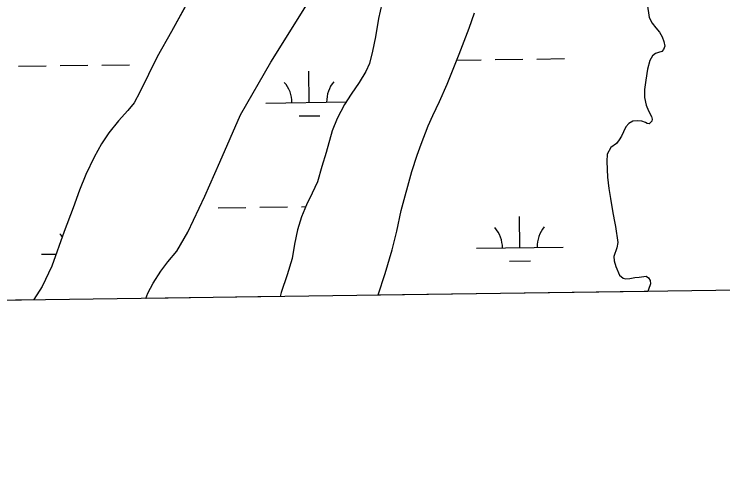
# Model space of a CAD drawing. Extents: x 3767014 to 3805179, y 361544 to 387384.
# Drawn here: x 3786662 to 3787479, y 366965 to 367509 of the extents above; entities that cross this region are included whole.
import ezdxf

# ---------------------------------------------------------------- set-up
doc = ezdxf.new("R2010")
doc.units = 0
for name, color, linetype in [('V-GRID-FRAM', 7, 'Continuous'), ('V-RIVR-EDGE', 7, 'Continuous'), ('V-TOPO-SHOR', 7, 'Continuous'), ('V-WETL-SWMP', 7, 'Continuous')]:
    doc.layers.add(name, color=color, linetype=linetype)

msp = doc.modelspace()

# ---------------------------------------------------------------- linework, layer by layer
at = {"layer": 'V-GRID-FRAM'}
msp.add_lwpolyline([(3771006.872, 385146.094), (3802799.803, 385587.734), (3803060.286, 367407.215), (3771251.489, 366965.353), (3771006.872, 385146.094)], dxfattribs=at)
at = {"layer": 'V-RIVR-EDGE'}
msp.add_spline([(3785266.865, 377529.211), (3785342.8, 377494.248), (3785391.258, 377467.439), (3785439.72, 377442.249), (3785475.246, 377418.707), (3785525.316, 377389.469), (3785575.383, 377359.422), (3785621.413, 377331.811), (3785722.351, 377269.288), (3785796.661, 377231.094), (3785852.385, 377199.415), (3785928.324, 377166.069), (3785964.678, 377149.804), (3786028.506, 377124.576), (3786060.018, 377113.175), (3786092.316, 377092.068), (3786117.34, 377073.405), (3786135.083, 377053.143), (3786154.458, 377039.347), (3786176.258, 377024.735), (3786206.946, 377006.867), (3786256.211, 376979.248), (3786328.098, 376942.677), (3786374.949, 376919.917), (3786491.265, 376862.208), (3786553.467, 376833.749), (3786619.713, 376805.279), (3786729.589, 376759.718), (3786796.656, 376736.099), (3786845.136, 376718.187), (3786867.767, 376712.469), (3787003.51, 376661.992), (3787089.16, 376631.048), (3787163.496, 376603.367), (3787230.559, 376578.13), (3787257.223, 376568.359), (3787300.044, 376551.27), (3787354.992, 376532.533), (3787409.127, 376512.181), (3787544.074, 376466.558), (3787612.756, 376442.126), (3787657.197, 376425.841), (3787730.724, 376398.162), (3787781.63, 376380.244), (3787834.96, 376361.511), (3787891.524, 376341.961), (3787940, 376322.432), (3787998.976, 376297.215), (3788050.697, 376281.721), (3788117.768, 376259.719), (3788176.757, 376240.164), (3788221.198, 376223.879), (3788259.981, 376209.226), (3788406.252, 376164.383), (3788541.215, 376125.23), (3788606.67, 376104.041), (3788679.39, 376077.173), (3788748.889, 376055.974), (3788871.693, 376005.528), (3788969.454, 375966.467), (3789047.013, 375933.926), (3789119.723, 375903.014), (3789155.253, 375881.09), (3789182.716, 375867.274), (3789214.225, 375854.256), (3789257.04, 375834.74), (3789281.286, 375828.21), (3789303.105, 375821.686), (3789328.955, 375809.491), (3789367.724, 375789.177), (3789414.577, 375767.225), (3789468.708, 375745.255), (3789509.105, 375728.981), (3789555.157, 375710.266), (3789585.849, 375694.015), (3789620.578, 375675.328), (3789681.97, 375646.062), (3789753.859, 375610.3), (3789792.633, 375591.603), (3789842.712, 375566.408), (3789897.64, 375539.584), (3789938.019, 375516.03), (3789968.727, 375506.25), (3790004.289, 375497.265), (3790030.972, 375494.773), (3790047.128, 375487.455), (3790077.007, 375469.589), (3790124.633, 375433.077), (3790192.442, 375382.768), (3790252.165, 375332.478), (3790290.91, 375302.459), (3790337.741, 375271.611), (3790406.357, 375220.491), (3790469.329, 375175.855), (3790570.248, 375106.054), (3790647.751, 375050.868), (3790691.367, 375028.115), (3790744.667, 374997.251), (3790806.838, 374955.852), (3790873.863, 374915.249), (3790932, 374877.903), (3791002.231, 374825.97), (3791052.265, 374782.175), (3791082.927, 374753.793), (3791131.331, 374705.149), (3791170.05, 374664.616), (3791192.631, 374638.681), (3791220.891, 374620.01), (3791288.67, 374557.569), (3791322.577, 374533.223), (3791362.944, 374504.817), (3791396.042, 374480.473), (3791434.785, 374449.645), (3791482.407, 374411.517), (3791534.052, 374365.291), (3791646.192, 374254.216), (3791707.514, 374196.644), (3791738.968, 374161.791), (3791773.65, 374123.694), (3791803.497, 374092.888), (3791829.321, 374070.18), (3791830.912, 374059.662), (3791837.316, 374032.958), (3791849.409, 374017.562), (3791884.123, 373992.405), (3791930.977, 373971.262), (3791954.393, 373955.838), (3791993.134, 373924.202), (3792026.979, 373874.785), (3792047.912, 373836.722), (3792063.186, 373799.482), (3792086.509, 373746.857), (3792112.249, 373690.181), (3792141.261, 373648.864), (3792158.993, 373624.558), (3792177.552, 373607.528), (3792214.702, 373586.409), (3792255.083, 373563.665), (3792301.119, 373538.48), (3792346.34, 373510.871), (3792382.671, 373485.71), (3792422.225, 373455.689), (3792479.537, 373411.875), (3792548.144, 373356.711), (3792619.168, 373298.307), (3792672.431, 373252.077), (3792709.534, 373212.357), (3792750.656, 373162.113), (3792839.385, 373068.08), (3792888.572, 373008.92), (3792945.027, 372945.699), (3792999.062, 372884.91), (3793053.898, 372820.884), (3793149.89, 372720.363), (3793208.761, 372653.092), (3793261.195, 372598.777), (3793315.232, 372538.796), (3793358.792, 372493.399), (3793409.592, 372432.618), (3793462.809, 372367.787), (3793498.283, 372323.219), (3793536.997, 372280.26), (3793578.124, 372232.443), (3793604.724, 372196.792), (3793668.438, 372125.466), (3793703.128, 372090.604), (3793760.41, 372034.66), (3793806.384, 371984.404), (3793839.438, 371942.268), (3793939.427, 371823.136), (3793981.333, 371763.186), (3794029.674, 371688.662), (3794050.609, 371651.408), (3794073.177, 371620.62), (3794178.796, 371488.535), (3794237.625, 371404.28), (3794268.243, 371358.106), (3794301.293, 371314.353), (3794332.724, 371269.794), (3794395.613, 371192), (3794429.476, 371149.862), (3794472.201, 371093.953), (3794523.788, 371024.274), (3794601.175, 370922.181), (3794640.679, 370871.942), (3794687.421, 370805.509), (3794733.389, 370752.828), (3794829.339, 370635.323), (3794895.463, 370557.521), (3794959.948, 370470.826), (3795013.158, 370403.569), (3795070.394, 370329.023), (3795159.854, 370203.448), (3795225.98, 370126.454), (3795296.13, 370041.363), (3795379.18, 369940.065), (3795459.001, 369841.201), (3795508.163, 369772.337), (3795554.103, 369708.333), (3795661.315, 369566.538), (3795715.338, 369500.897), (3795762.105, 369444.169), (3795798.366, 369390.703), (3795915.247, 369234.327), (3795963.601, 369165.465), (3796028.082, 369077.153), (3796043.387, 369052.853), (3796054.672, 369037.459), (3796077.242, 369007.48), (3796148.213, 368927.239), (3796183.677, 368878.627), (3796226.382, 368814.631), (3796275.531, 368740.105), (3796314.222, 368688.25), (3796353.714, 368633.158), (3796401.268, 368567.533), (3796456.873, 368487.33), (3796513.292, 368409.551), (3796545.533, 368365.8), (3796626.113, 368246.716), (3796670.449, 368188.377), (3796704.298, 368140.578), (3796751.041, 368074.145), (3796787.308, 368023.105), (3796838.907, 367958.278), (3796844.528, 367942.09), (3796845.295, 367925.104), (3796846.094, 367921.059), (3796852.559, 367919.425), (3796863.071, 367918.59), (3796875.166, 367904.003), (3796903.398, 367874.01), (3796931.629, 367844.017), (3796952.579, 367812.424), (3796982.392, 367767.87), (3797007.371, 367730.606), (3797037.194, 367690.095), (3797062.185, 367657.684), (3797075.869, 367631.77), (3797095.223, 367609.078), (3797126.665, 367569.372), (3797156.484, 367527.244), (3797212.099, 367451.085), (3797254.808, 367388.706), (3797302.183, 367327.228)], degree=3, dxfattribs=at)
at = {"layer": 'V-TOPO-SHOR'}
for points in [[(3786813.559, 367181.529), (3786815.936, 367187.455), (3786822.031, 367199.092), (3786830.917, 367212.959), (3786839.293, 367223.573), (3786849.298, 367235.994), (3786862.211, 367257.718), (3786881.9, 367299.343), (3786899.189, 367338.749), (3786922.885, 367393.039), (3786958.104, 367453.799), (3786991.534, 367507.547), (3787029.583, 367568.966)], [(3786865.106, 367529.258), (3786843.512, 367489.256), (3786826.85, 367460.273), (3786806.749, 367419.424), (3786800.181, 367407.086), (3786793.035, 367398.27), (3786782.33, 367386.42), (3786770.89, 367372.59), (3786762.469, 367359.812), (3786754.013, 367344.387), (3786744.397, 367324.218), (3786737.088, 367306.167), (3786729.732, 367285.957), (3786719.606, 367258.608), (3786705.381, 367218.492), (3786694.08, 367195.043), (3786684.53, 367180.178), (3786684.292, 367179.733)], [(3787086.041, 367521.17), (3787082.135, 367504.385), (3787078.635, 367483.09), (3787075.11, 367466.802), (3787071.829, 367452.583), (3787067.351, 367443.146), (3787059.806, 367430.587), (3787050.516, 367417.103), (3787042.766, 367404.934), (3787034.615, 367389.121), (3787028.588, 367374.736), (3787021.74, 367349.925), (3787016.742, 367333.6), (3787011.586, 367315.801), (3787005.722, 367302.696), (3786999.078, 367289.474), (3786993.336, 367275.584), (3786988.505, 367260.443), (3786985.277, 367244.066), (3786982.44, 367227.698), (3786976.827, 367208.512), (3786969.962, 367188.313), (3786968.561, 367183.682)], [(3787392.065, 367521.031), (3787394.215, 367505.573), (3787397.916, 367498.792), (3787402.072, 367493.592), (3787406.127, 367488.39), (3787409.199, 367483.264), (3787411.296, 367477.914), (3787412.414, 367472.346), (3787411.04, 367468.383), (3787408.934, 367466.171), (3787405.234, 367464.904), (3787401.527, 367463.929), (3787398.354, 367461.199), (3787395.051, 367455.814), (3787392.45, 367445.835), (3787390.408, 367433.119), (3787388.811, 367422.278), (3787388.839, 367413.148), (3787390.726, 367404.358), (3787393.638, 367397.754), (3787397.042, 367391.161), (3787397.806, 367388.04), (3787397.269, 367385.865), (3787394.404, 367382.654), (3787392.229, 367383.287), (3787389.947, 367384.212), (3787385.882, 367385.781), (3787381.45, 367386.359), (3787375.376, 367385.816), (3787370.924, 367383.252), (3787367.288, 367379.332), (3787364.784, 367373.479), (3787362.355, 367368.41), (3787359.803, 367364.42), (3787356.573, 367360.019), (3787350.104, 367355.639), (3787345.975, 367347.879), (3787345.493, 367339.521), (3787346.139, 367321.374), (3787347.736, 367308.354), (3787349.889, 367296.724), (3787352.203, 367282.545)], [(3787081.548, 367185.251), (3787081.746, 367185.734), (3787089.973, 367210.384), (3787097.941, 367237.582), (3787103.1, 367259.211), (3787108.315, 367282.707), (3787120.553, 367327.78), (3787126.566, 367346.683), (3787131.26, 367359.366), (3787139.284, 367380.378), (3787144.972, 367392.595), (3787152.627, 367408.592), (3787161.462, 367428.543), (3787175.329, 367463.349), (3787186.667, 367493.281), (3787192.709, 367511.004)], [(3787352.203, 367282.545), (3787353.831, 367272.277), (3787355.502, 367264.265), (3787358.117, 367245.774), (3787357.089, 367239.761), (3787353.698, 367229.957), (3787354.019, 367224.857), (3787356.051, 367218.232), (3787360.317, 367208.42), (3787364.237, 367204.787), (3787367.593, 367203.986), (3787372.101, 367204.392), (3787377.77, 367205.416), (3787382.761, 367206.128), (3787390.883, 367207.114), (3787393.781, 367205.125), (3787395.424, 367202.219), (3787395.719, 367198.201), (3787393.718, 367191.77), (3787392.748, 367189.574)]]:
    msp.add_lwpolyline(points, dxfattribs=at)
at = {"layer": 'V-WETL-SWMP'}
for p, q in [((3786991.533, 367507.546), (3787029.584, 367568.966)), ((3786865.106, 367529.258), (3786843.512, 367489.256)), ((3787086.041, 367521.171), (3787082.136, 367504.384)), ((3787392.066, 367521.032), (3787394.215, 367505.573)), ((3787186.667, 367493.28), (3787192.709, 367511.004)), ((3786958.104, 367453.8), (3786991.533, 367507.546)), ((3787082.136, 367504.384), (3787078.636, 367483.09)), ((3787394.215, 367505.573), (3787397.917, 367498.791)), ((3787175.329, 367463.349), (3787186.667, 367493.28)), ((3787397.917, 367498.791), (3787402.071, 367493.592)), ((3787402.071, 367493.592), (3787406.127, 367488.39)), ((3786843.512, 367489.256), (3786826.85, 367460.273)), ((3787406.127, 367488.39), (3787409.199, 367483.263)), ((3787078.636, 367483.09), (3787075.111, 367466.803)), ((3787409.199, 367483.263), (3787411.295, 367477.914)), ((3787411.295, 367477.914), (3787412.414, 367472.346)), ((3787411.039, 367468.384), (3787408.934, 367466.172)), ((3787412.414, 367472.346), (3787411.039, 367468.384)), ((3786826.85, 367460.273), (3786806.749, 367419.424)), ((3787075.111, 367466.803), (3787071.829, 367452.583)), ((3787161.462, 367428.544), (3787175.329, 367463.349)), ((3787398.355, 367461.198), (3787395.051, 367455.815)), ((3787401.527, 367463.928), (3787398.355, 367461.198)), ((3787405.234, 367464.903), (3787401.527, 367463.928)), ((3787408.934, 367466.172), (3787405.234, 367464.903)), ((3786922.884, 367393.039), (3786958.104, 367453.8)), ((3787071.829, 367452.583), (3787067.35, 367443.145)), ((3787172.513, 367456.28), (3787200.732, 367456.672)), ((3787216.731, 367456.895), (3787248.727, 367457.339)), ((3787264.726, 367457.561), (3787296.723, 367458.006)), ((3787395.051, 367455.815), (3787392.451, 367445.834)), ((3786666.876, 367449.256), (3786698.873, 367449.701)), ((3786714.871, 367449.923), (3786746.868, 367450.368)), ((3786762.866, 367450.59), (3786794.863, 367451.034)), ((3787002.332, 367407.482), (3787001.832, 367443.478)), ((3787392.451, 367445.834), (3787390.408, 367433.118)), ((3787067.35, 367443.145), (3787059.805, 367430.588)), ((3787059.805, 367430.588), (3787050.516, 367417.104)), ((3787152.627, 367408.591), (3787161.462, 367428.544)), ((3787390.408, 367433.118), (3787388.81, 367422.279)), ((3786806.749, 367419.424), (3786800.181, 367407.087)), ((3787388.81, 367422.279), (3787388.84, 367413.148)), ((3787050.516, 367417.104), (3787042.766, 367404.934)), ((3787388.84, 367413.148), (3787390.726, 367404.359)), ((3786800.181, 367407.087), (3786793.035, 367398.27)), ((3786952.337, 367406.787), (3787044.764, 367408.071)), ((3787042.766, 367404.934), (3787034.615, 367389.122)), ((3787144.971, 367392.595), (3787152.627, 367408.591)), ((3787390.726, 367404.359), (3787393.638, 367397.754)), ((3786793.035, 367398.27), (3786782.331, 367386.42)), ((3787393.638, 367397.754), (3787397.041, 367391.162)), ((3786782.331, 367386.42), (3786770.891, 367372.589)), ((3786899.189, 367338.748), (3786922.884, 367393.039)), ((3786990.548, 367391.886), (3787014.545, 367392.219)), ((3787034.615, 367389.122), (3787028.588, 367374.737)), ((3787139.284, 367380.378), (3787144.971, 367392.595)), ((3787381.45, 367386.359), (3787375.376, 367385.816)), ((3787385.883, 367385.781), (3787381.45, 367386.359)), ((3787397.041, 367391.162), (3787397.805, 367388.039)), ((3787397.805, 367388.039), (3787397.27, 367385.866)), ((3787131.261, 367359.365), (3787139.284, 367380.378)), ((3787367.289, 367379.332), (3787364.783, 367373.478)), ((3787370.923, 367383.251), (3787367.289, 367379.332)), ((3787375.376, 367385.816), (3787370.923, 367383.251)), ((3787389.947, 367384.212), (3787385.883, 367385.781)), ((3787392.228, 367383.286), (3787389.947, 367384.212)), ((3787394.404, 367382.653), (3787392.228, 367383.286)), ((3787397.27, 367385.866), (3787394.404, 367382.653)), ((3786770.891, 367372.589), (3786762.468, 367359.813)), ((3787028.588, 367374.737), (3787021.739, 367349.924)), ((3787364.783, 367373.478), (3787362.355, 367368.41)), ((3787359.803, 367364.42), (3787356.573, 367360.02)), ((3787362.355, 367368.41), (3787359.803, 367364.42)), ((3786762.468, 367359.813), (3786754.013, 367344.386)), ((3787126.567, 367346.682), (3787131.261, 367359.365)), ((3787350.103, 367355.639), (3787345.975, 367347.878)), ((3787356.573, 367360.02), (3787350.103, 367355.639)), ((3787021.739, 367349.924), (3787016.742, 367333.6)), ((3787120.553, 367327.78), (3787126.567, 367346.682)), ((3787345.975, 367347.878), (3787345.494, 367339.521)), ((3786754.013, 367344.386), (3786744.398, 367324.218)), ((3786881.9, 367299.343), (3786899.189, 367338.748)), ((3787345.494, 367339.521), (3787346.139, 367321.373)), ((3787016.742, 367333.6), (3787011.585, 367315.8)), ((3786744.398, 367324.218), (3786737.088, 367306.168)), ((3787108.314, 367282.707), (3787120.553, 367327.78)), ((3787346.139, 367321.373), (3787347.736, 367308.354)), ((3787011.585, 367315.8), (3787005.723, 367302.695)), ((3786737.088, 367306.168), (3786729.732, 367285.957)), ((3787347.736, 367308.354), (3787349.889, 367296.724)), ((3786862.211, 367257.718), (3786881.9, 367299.343)), ((3787005.723, 367302.695), (3786999.079, 367289.473)), ((3787349.889, 367296.724), (3787352.203, 367282.545)), ((3786999.079, 367289.473), (3786993.335, 367275.585)), ((3786729.732, 367285.957), (3786719.607, 367258.609)), ((3786897.166, 367285.938), (3786929.163, 367286.383)), ((3786945.162, 367286.605), (3786977.159, 367287.05)), ((3786993.157, 367287.272), (3786998.198, 367287.342)), ((3787103.101, 367259.211), (3787108.314, 367282.707)), ((3787352.203, 367282.545), (3787353.831, 367272.276)), ((3786993.335, 367275.585), (3786988.505, 367260.444)), ((3787245.154, 367240.025), (3787244.654, 367276.022)), ((3787353.831, 367272.276), (3787355.502, 367264.266)), ((3787355.502, 367264.266), (3787358.118, 367245.774)), ((3786719.607, 367258.609), (3786705.38, 367218.493)), ((3786849.297, 367235.995), (3786862.211, 367257.718)), ((3786988.505, 367260.444), (3786985.277, 367244.066)), ((3787097.941, 367237.581), (3787103.101, 367259.211)), ((3786985.277, 367244.066), (3786982.441, 367227.698)), ((3787195.158, 367239.331), (3787295.149, 367240.72)), ((3787357.089, 367239.76), (3787353.698, 367229.956)), ((3787358.118, 367245.774), (3787357.089, 367239.76)), ((3786693.299, 367232.36), (3786710.382, 367232.597)), ((3786839.294, 367223.573), (3786849.297, 367235.995)), ((3787089.972, 367210.384), (3787097.941, 367237.581)), ((3786830.917, 367212.959), (3786839.294, 367223.573)), ((3786982.441, 367227.698), (3786976.827, 367208.512)), ((3787233.369, 367224.429), (3787257.367, 367224.763)), ((3787353.698, 367229.956), (3787354.02, 367224.858)), ((3787354.02, 367224.858), (3787356.05, 367218.232)), ((3786705.38, 367218.493), (3786694.079, 367195.043)), ((3787356.05, 367218.232), (3787360.317, 367208.421)), ((3786822.03, 367199.092), (3786830.917, 367212.959)), ((3786976.827, 367208.512), (3786969.963, 367188.313)), ((3787081.745, 367185.734), (3787089.972, 367210.384)), ((3787360.317, 367208.421), (3787364.236, 367204.787)), ((3787382.76, 367206.128), (3787390.884, 367207.114)), ((3787390.884, 367207.114), (3787393.781, 367205.124)), ((3786815.935, 367187.455), (3786822.03, 367199.092)), ((3787364.236, 367204.787), (3787367.594, 367203.986)), ((3787367.594, 367203.986), (3787372.101, 367204.392)), ((3787372.101, 367204.392), (3787377.77, 367205.415)), ((3787377.77, 367205.415), (3787382.76, 367206.128)), ((3787395.719, 367198.201), (3787393.718, 367191.769)), ((3787393.781, 367205.124), (3787395.423, 367202.219)), ((3787395.423, 367202.219), (3787395.719, 367198.201)), ((3786694.079, 367195.043), (3786684.53, 367180.178)), ((3787393.718, 367191.769), (3787392.748, 367189.574)), ((3786813.559, 367181.529), (3786815.935, 367187.455)), ((3786968.562, 367183.682), (3786813.559, 367181.529)), ((3786969.963, 367188.313), (3786968.562, 367183.682)), ((3787392.748, 367189.574), (3787081.547, 367185.251)), ((3787081.547, 367185.251), (3787081.745, 367185.734)), ((3786684.292, 367179.733), (3786196.974, 367172.964)), ((3786684.53, 367180.178), (3786684.292, 367179.733))]:
    msp.add_line(p, q, dxfattribs=at)
for centre, start, end in [((3786947.088, 367407.189), 0.024037, 41.567696), ((3787057.563, 367408.724), 140.024034, 181.567693), ((3787300.385, 367241.268), 140.024034, 181.567693), ((3786688.05, 367232.761), 33.694859, 41.567696), ((3787189.909, 367239.733), 0.024037, 41.567696)]:
    msp.add_arc(centre, 35.246, start, end, dxfattribs=at)

doc.saveas('drawing.dxf')
